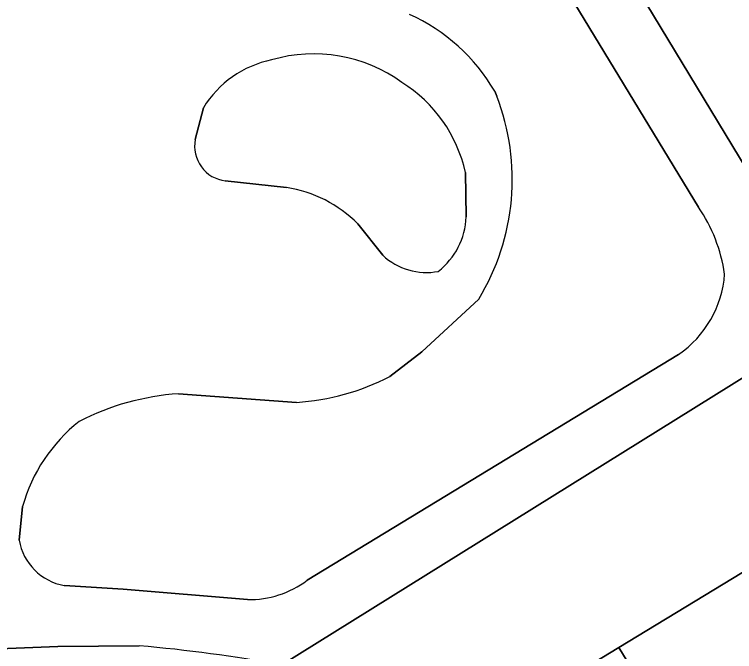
# Model space of a CAD drawing. Extents: x 159888 to 160761, y 384031 to 384750.
# Drawn here: x 160264.55 to 160289.27, y 384600.57 to 384622.45 of the extents above; entities that cross this region are included whole.
import ezdxf

# ---------------------------------------------------------------- set-up
doc = ezdxf.new("R2010")
doc.units = 0
for name, color, linetype in [('IMGEO_Erf', 7, 'Continuous'), ('IMGEO_Groenvoorziening', 7, 'Continuous'), ('IMGEO_Pand', 7, 'Continuous'), ('IMGEO_Voetpad_gesloten', 7, 'Continuous')]:
    doc.layers.add(name, color=color, linetype=linetype)

msp = doc.modelspace()

# ---------------------------------------------------------------- linework, layer by layer
at = {"layer": 'IMGEO_Erf'}
for points in [[(160258.508, 384679.247), (160201.065, 384644.22), (160205.593, 384636.587), (160205.248, 384636.301), (160209.474, 384630.138), (160261.252, 384661.738), (160262.987, 384661.364), (160267.258, 384653.953), (160281.338, 384630.928), (160292.129, 384613.093), (160291.528, 384611.183), (160290.976, 384610.866), (160273.725, 384600.111)], [(160285.298, 384600.708), (160298.333, 384608.635), (160300.5, 384609.953), (160298.679, 384612.945), (160290.57, 384626.272), (160282.461, 384639.599), (160274.352, 384652.925), (160266.243, 384666.252)], [(160251.938, 384589.981), (160249.202, 384588.411), (160246.301, 384587.099), (160243.272, 384586.07), (160240.157, 384585.341), (160237.001, 384584.919), (160233.849, 384584.805), (160233.65, 384583.389), (160231.931, 384571.105), (160233.193, 384569.021), (160246.396, 384577.051), (160259.284, 384584.888), (160272.37, 384592.846), (160285.298, 384600.708)], [(160268.826, 384600.771), (160266.034, 384600.741), (160264.028, 384600.667)]]:
    msp.add_lwpolyline(points, dxfattribs=at)
msp.add_arc((160263.709, 384544.275), 56.727, 79.83, 84.8244, dxfattribs=at)
at = {"layer": 'IMGEO_Groenvoorziening'}
for points in [[(160288.027, 384615.837), (160263.16, 384656.744)], [(160281.035, 384619.813), (160281.104, 384619.64)], [(160271.033, 384619.246), (160270.756, 384618.153)], [(160280.057, 384615.496), (160280.028, 384617.02)], [(160271.788, 384616.733), (160273.884, 384616.51)], [(160276.337, 384615.258), (160277.191, 384614.181)], [(160280.485, 384612.678), (160278.538, 384610.861), (160277.438, 384610.016)], [(160274.593, 384603.016), (160287.34, 384610.777)], [(160274.227, 384609.126), (160270.181, 384609.424)], [(160264.826, 384605.548), (160264.709, 384604.397)], [(160266.262, 384602.835), (160268.278, 384602.707), (160272.547, 384602.356)]]:
    msp.add_lwpolyline(points, dxfattribs=at)
for centre, radius, start, end in [((160275.436, 384616.548), 6.481, 30.2469, 65.6555), ((160274.828, 384615.976), 5.123, 53.8678, 106.4395), ((160274.103, 384617.362), 3.602, 101.6093, 148.4567), ((160275.28, 384615.99), 4.859, 12.2369, 58.0746), ((160273.738, 384616.786), 7.899, 328.6603, 21.178), ((160271.94, 384617.928), 1.205, 169.2489, 262.7675), ((160273.191, 384612.124), 4.44, 44.8939, 81.027), ((160283.495, 384612.741), 5.489, 8.2812, 34.3325), ((160277.55, 384615.602), 2.509, 308.0575, 357.5685), ((160278.687, 384615.771), 2.183, 226.7562, 280.8296), ((160285.31, 384613.779), 3.624, 304.0586, 356.085), ((160273.726, 384617.171), 8.06, 273.5629, 297.4209), ((160270.773, 384600.712), 8.732, 93.8878, 117.2645), ((160270.316, 384604.005), 5.703, 128.4123, 164.307), ((160266.61, 384604.734), 1.931, 190.0574, 259.6115), ((160272.623, 384605.623), 3.268, 268.6755, 307.0819)]:
    msp.add_arc(centre, radius, start, end, dxfattribs=at)
at = {"layer": 'IMGEO_Pand'}
for points in [[(160298.333, 384608.635), (160285.298, 384600.708), (160290.22, 384592.648), (160303.24, 384600.599)], [(160272.37, 384592.846), (160277.307, 384584.762), (160290.22, 384592.648), (160285.298, 384600.708)]]:
    msp.add_lwpolyline(points, close=True, dxfattribs=at)
at = {"layer": 'IMGEO_Voetpad_gesloten'}
for points in [[(160263.16, 384656.744), (160288.027, 384615.837)], [(160273.725, 384600.111), (160290.976, 384610.866), (160291.528, 384611.183), (160292.129, 384613.093), (160281.338, 384630.928), (160267.258, 384653.953)], [(160281.104, 384619.64), (160281.035, 384619.813)], [(160270.756, 384618.153), (160271.033, 384619.246)], [(160280.028, 384617.02), (160280.057, 384615.496)], [(160273.884, 384616.51), (160271.788, 384616.733)], [(160277.191, 384614.181), (160276.337, 384615.258)], [(160277.438, 384610.016), (160278.538, 384610.861), (160280.485, 384612.678)], [(160287.34, 384610.777), (160274.593, 384603.016)], [(160270.181, 384609.424), (160274.227, 384609.126)], [(160264.709, 384604.397), (160264.826, 384605.548)], [(160272.547, 384602.356), (160268.278, 384602.707), (160266.262, 384602.835)], [(160264.028, 384600.667), (160266.034, 384600.741), (160268.826, 384600.771)]]:
    msp.add_lwpolyline(points, dxfattribs=at)
for centre, radius, start, end in [((160275.436, 384616.548), 6.481, 30.2469, 65.6555), ((160274.828, 384615.976), 5.123, 53.8678, 106.4395), ((160274.103, 384617.362), 3.602, 101.6093, 148.4567), ((160275.28, 384615.99), 4.859, 12.2369, 58.0746), ((160273.738, 384616.786), 7.899, 328.6603, 21.178), ((160271.94, 384617.928), 1.205, 169.2489, 262.7675), ((160273.191, 384612.124), 4.44, 44.8939, 81.027), ((160283.495, 384612.741), 5.489, 8.2812, 34.3325), ((160277.55, 384615.602), 2.509, 308.0575, 357.5685), ((160278.687, 384615.771), 2.183, 226.7562, 280.8296), ((160285.31, 384613.779), 3.624, 304.0586, 356.085), ((160273.726, 384617.171), 8.06, 273.5629, 297.4209), ((160270.773, 384600.712), 8.732, 93.8878, 117.2645), ((160270.316, 384604.005), 5.703, 128.4123, 164.307), ((160266.61, 384604.734), 1.931, 190.0574, 259.6115), ((160272.623, 384605.623), 3.268, 268.6755, 307.0819), ((160263.709, 384544.275), 56.727, 79.83, 84.8244)]:
    msp.add_arc(centre, radius, start, end, dxfattribs=at)

doc.saveas('drawing.dxf')
